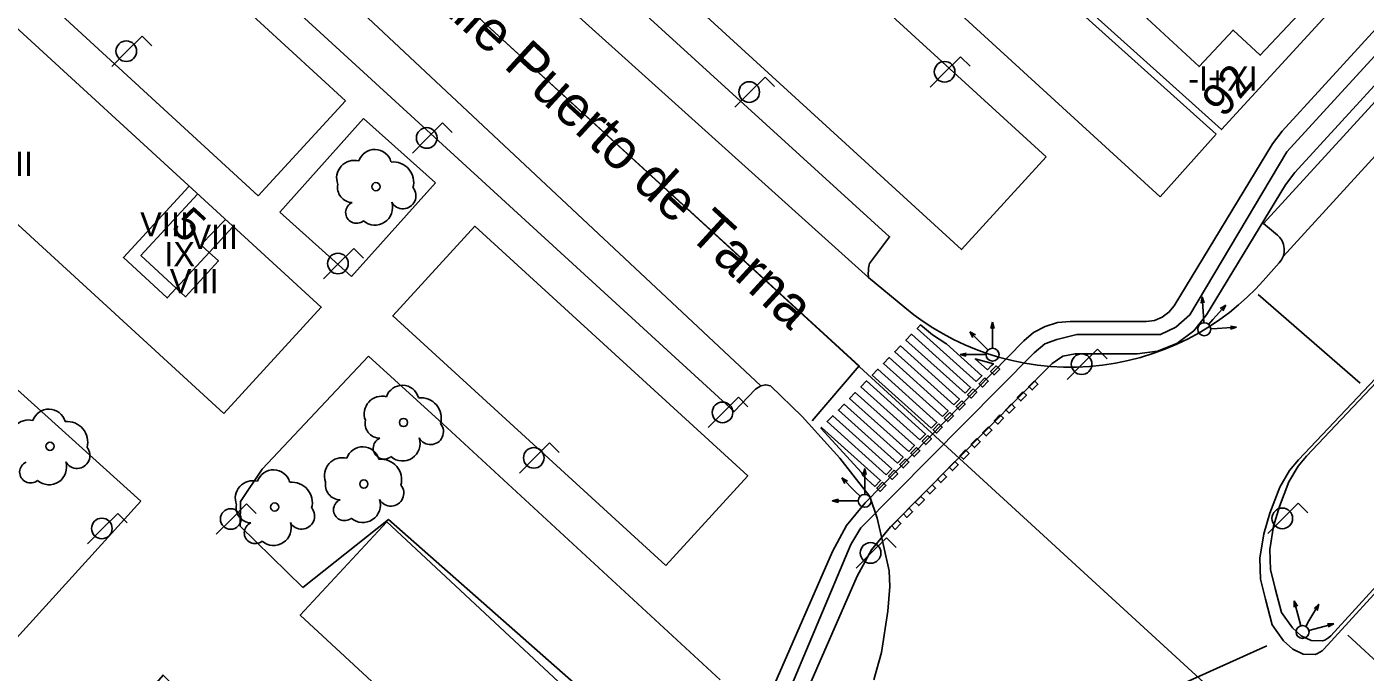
# Model space of a CAD drawing. Extents: x 282771 to 285132, y 4823109 to 4825496.
# Drawn here: x 283932.1 to 284014.7, y 4823247.6 to 4823287.5 of the extents above; entities that cross this region are included whole.
import ezdxf

# ---------------------------------------------------------------- set-up
doc = ezdxf.new("R2010")
doc.units = 0
for name, color, linetype in [('ACERA-BORDILLO', 7, 'Continuous'), ('ARBOL', 7, 'Continuous'), ('BORDILLO', 7, 'Continuous'), ('CALLE-EJE', 7, 'Continuous'), ('CALLE-TEXTO', 7, 'Continuous'), ('CARRIL-BICI-AREA', 7, 'Continuous'), ('CARRIL-BICI-EJE', 7, 'Continuous'), ('EDIFICIO', 7, 'Continuous'), ('FAROLA', 7, 'Continuous'), ('MEDIANERA', 7, 'Continuous'), ('NUM-PORTAL', 7, 'Continuous'), ('PASO-PEATONES', 7, 'Continuous'), ('SEMAFORO', 7, 'Continuous'), ('SENAL-VIARIA', 7, 'Continuous'), ('TXT-ALTURA-EDIFICIO', 7, 'Continuous'), ('ZONA-VERDE', 7, 'Continuous')]:
    doc.layers.add(name, color=color, linetype=linetype)

msp = doc.modelspace()

# ---------------------------------------------------------------- linework, layer by layer
at = {"layer": 'ACERA-BORDILLO'}
for points in [[(283929.465, 4823306.117), (283975.736, 4823263.734), (283977.052, 4823265.125), (283977.39, 4823265.33), (283977.683, 4823265.389), (283977.976, 4823265.33), (283979.942, 4823263.423), (283982.259, 4823260.87), (283983.066, 4823259.828), (283984.112, 4823258.501), (283984.558, 4823257.158), (283984.962, 4823255.466), (283985.31, 4823253.893), (283985.339, 4823252.924), (283985.226, 4823251.416), (283984.827, 4823248.855), (283984.358, 4823247.176)], [(283962.26, 4823295.562), (283985.33, 4823274.532), (283984.1, 4823272.892), (283984.08, 4823272.792), (283984.06, 4823272.692), (283984.04, 4823272.602), (283984.03, 4823272.502), (283984.02, 4823272.402), (283984.01, 4823272.302), (283984.01, 4823272.202), (283984.02, 4823272.102), (283984.03, 4823272.012), (283986.272, 4823270.156), (283986.82, 4823269.722), (283987.397, 4823269.305), (283988.001, 4823268.909), (283988.632, 4823268.535), (283989.288, 4823268.185), (283989.969, 4823267.863), (283990.673, 4823267.569), (283991.398, 4823267.307), (283992.142, 4823267.078), (283992.903, 4823266.884), (283993.678, 4823266.726), (283994.465, 4823266.607), (283995.261, 4823266.526), (283996.063, 4823266.485), (283996.868, 4823266.485), (283997.673, 4823266.525), (283998.475, 4823266.605), (283999.271, 4823266.726), (284000.058, 4823266.886), (284000.833, 4823267.084), (284001.593, 4823267.32), (284002.336, 4823267.592), (284003.059, 4823267.897), (284003.761, 4823268.234), (284004.438, 4823268.602), (284005.09, 4823268.997), (284005.716, 4823269.418), (284006.313, 4823269.861), (284006.881, 4823270.325), (284007.419, 4823270.807), (284007.927, 4823271.305), (284008.404, 4823271.817), (284009.395, 4823272.925), (284009.527, 4823273.103), (284009.629, 4823273.316), (284009.688, 4823273.555), (284009.697, 4823273.807), (284009.654, 4823274.055), (284009.562, 4823274.283), (284009.432, 4823274.48), (284009.277, 4823274.639), (284008.428, 4823275.359), (284036.509, 4823306.068)]]:
    msp.add_lwpolyline(points, dxfattribs=at)
at = {"layer": 'ARBOL'}
for centre in [(283953.617, 4823277.625), (283955.32, 4823263.062), (283933.492, 4823261.593), (283952.87, 4823259.262), (283947.36, 4823257.842)]:
    msp.add_circle(centre, 0.255, dxfattribs=at)
for centre, radius, start, end in [((283953.547, 4823278.885), 1.038, 15.64228, 161.38435), ((283952.287, 4823278.155), 1.097, 75.4318, 200.55608), ((283954.677, 4823277.885), 1.272, 345.03273, 95.79925), ((283952.177, 4823277.585), 0.935, 168.59898, 268.13236), ((283955.287, 4823277.055), 0.797, 208.96246, 38.99103), ((283952.417, 4823276.035), 0.672, 113.73672, 309.4725), ((283953.557, 4823276.335), 1.086, 228.95447, 17.92796), ((283955.25, 4823264.322), 1.038, 15.64228, 161.38435), ((283953.99, 4823263.592), 1.097, 75.4318, 200.55608), ((283956.38, 4823263.322), 1.272, 345.03273, 95.79925), ((283933.422, 4823262.853), 1.038, 15.64228, 161.38435), ((283932.162, 4823262.123), 1.097, 75.4318, 200.55608), ((283934.552, 4823261.853), 1.272, 345.03273, 95.79925), ((283953.88, 4823263.022), 0.935, 168.59898, 268.13236), ((283956.99, 4823262.492), 0.797, 208.96246, 38.99103), ((283954.12, 4823261.472), 0.672, 113.73672, 309.4725), ((283955.26, 4823261.772), 1.086, 228.95447, 17.92796), ((283935.162, 4823261.023), 0.797, 208.96246, 38.99103), ((283951.54, 4823259.792), 1.097, 75.4318, 200.55608), ((283952.8, 4823260.522), 1.038, 15.64228, 161.38435), ((283953.93, 4823259.522), 1.272, 345.03273, 95.79925), ((283932.292, 4823260.003), 0.672, 113.73672, 309.4725), ((283933.432, 4823260.303), 1.086, 228.95447, 17.92796), ((283947.29, 4823259.102), 1.038, 15.64228, 161.38435), ((283946.03, 4823258.372), 1.097, 75.4318, 200.55608), ((283948.42, 4823258.102), 1.272, 345.03273, 95.79925), ((283951.43, 4823259.222), 0.935, 168.59898, 268.13236), ((283954.54, 4823258.692), 0.797, 208.96246, 38.99103), ((283952.81, 4823257.972), 1.086, 228.95447, 17.92796), ((283945.92, 4823257.802), 0.935, 168.59898, 268.13236), ((283949.03, 4823257.272), 0.797, 208.96246, 38.99103), ((283951.67, 4823257.672), 0.672, 113.73672, 309.4725), ((283946.16, 4823256.252), 0.672, 113.73672, 309.4725), ((283947.3, 4823256.552), 1.086, 228.95447, 17.92796)]:
    msp.add_arc(centre, radius, start, end, dxfattribs=at)
at = {"layer": 'BORDILLO'}
for points in [[(284020.806, 4823271.563), (284010.577, 4823260.753), (284010.022, 4823260.089), (284009.431, 4823259.074), (284008.811, 4823257.471), (284008.434, 4823256.192), (284008.191, 4823254.683), (284008.231, 4823253.384), (284008.545, 4823252.147), (284008.951, 4823250.577), (284009.653, 4823249.579)], [(284009.653, 4823249.579), (284010.23, 4823249.061), (284010.874, 4823248.754), (284011.608, 4823248.732), (284011.762, 4823248.791), (284011.905, 4823248.869), (284012.034, 4823248.964), (284012.147, 4823249.072), (284026.028, 4823264.263)]]:
    msp.add_lwpolyline(points, dxfattribs=at)
at = {"layer": 'CALLE-EJE'}
msp.add_lwpolyline([(283918.081, 4823326.402), (283951.8, 4823295.562), (284014.388, 4823238.163)], dxfattribs=at)
at = {"layer": 'CARRIL-BICI-AREA'}
for points in [[(284182.835, 4823503.352), (284161.133, 4823464.766), (284149.183, 4823443.516), (284144.442, 4823435.056), (284128.198, 4823406.222), (284127.479, 4823405.393), (284126.61, 4823404.694), (284125.628, 4823404.163), (284124.585, 4823403.822), (284123.672, 4823403.686), (284122.748, 4823403.696), (284121.982, 4823403.625), (284121.256, 4823403.376), (284111.87, 4823393.16), (284109.741, 4823390.768), (284100.55, 4823380.684), (284091.381, 4823370.635), (284076.892, 4823354.751), (284044.221, 4823318.965), (284031.482, 4823305.016), (284014.463, 4823286.404), (284009.565, 4823281.048), (284008.984, 4823280.274)], [(283980.058, 4823246.08), (283983.321, 4823253.576), (283984.211, 4823255.192), (283985.382, 4823256.618), (283995.374, 4823266.715), (283996.025, 4823267.154), (283996.795, 4823267.308), (284000.622, 4823267.308), (284001.868, 4823267.466), (284003.072, 4823267.949), (284004.111, 4823268.726), (284004.893, 4823269.708), (284009.781, 4823277.737), (284010.362, 4823278.511), (284016.16, 4823284.852)], [(284008.984, 4823280.274), (284002.893, 4823270.268), (284002.58, 4823269.875), (284002.164, 4823269.565), (284001.682, 4823269.371), (284001.184, 4823269.308), (283996.483, 4823269.308), (283995.7, 4823269.231), (283994.933, 4823268.996), (283994.228, 4823268.612), (283993.625, 4823268.107), (283983.827, 4823258.104), (283982.678, 4823256.693), (283981.803, 4823255.098), (283978.254, 4823246.945)]]:
    msp.add_lwpolyline(points, dxfattribs=at)
at = {"layer": 'CARRIL-BICI-EJE'}
msp.add_lwpolyline([(284200.857, 4823533.004), (284129.24, 4823405.479), (284127.582, 4823403.82), (284125.509, 4823402.956), (284123.678, 4823402.576), (284122.02, 4823402.195), (284009.854, 4823279.779), (284003.872, 4823269.705), (284003.003, 4823268.955), (284002.056, 4823268.5), (284000.338, 4823268.5), (283996.903, 4823268.5), (283995.66, 4823268.184), (283994.909, 4823267.928), (283994.258, 4823267.355), (283983.558, 4823256.55), (283982.946, 4823255.523), (283978.781, 4823245.646), (283978.781, 4823244.224), (283979.195, 4823242.664), (283979.649, 4823241.636), (283980.36, 4823240.807), (283985.868, 4823235.592), (283870.226, 4823109)], dxfattribs=at)
at = {"layer": 'EDIFICIO'}
for points in [[(284026.119, 4823303.312), (284019.03, 4823295.562), (284005.83, 4823281.152), (283989.8, 4823295.562), (283989.41, 4823295.912), (283995.26, 4823302.392), (284000, 4823298.112), (284002.88, 4823301.302), (283998.14, 4823305.592), (284000.45, 4823308.152), (283998.08, 4823310.192), (284010.63, 4823323.912), (284014.47, 4823320.662), (284011.26, 4823316.952), (284026.119, 4823303.312)], [(283944.22, 4823263.622), (283917.581, 4823288.062), (283923.61, 4823294.622), (283950.24, 4823270.182), (283944.22, 4823263.622)], [(283970.34, 4823241.962), (283952.86, 4823223.003), (283934.215, 4823240.276), (283940.48, 4823247.462), (283943.09, 4823244.902), (283944.92, 4823246.872), (283949.71, 4823242.462), (283953.63, 4823246.812), (283948.94, 4823251.172), (283954.3, 4823256.922), (283970.34, 4823241.962)]]:
    msp.add_lwpolyline(points, dxfattribs=at)
at = {"layer": 'FAROLA'}
for p, q in [((283939.184, 4823286.923), (283938.244, 4823285.993)), ((283939.774, 4823286.333), (283939.184, 4823286.923)), ((283938.244, 4823285.993), (283937.314, 4823285.053)), ((283989.709, 4823285.651), (283988.769, 4823284.721)), ((283990.299, 4823285.061), (283989.709, 4823285.651)), ((283977.645, 4823284.399), (283976.705, 4823283.469)), ((283978.235, 4823283.809), (283977.645, 4823284.399)), ((283988.769, 4823284.721), (283987.839, 4823283.781)), ((283976.705, 4823283.469), (283975.775, 4823282.529)), ((283957.735, 4823281.564), (283956.795, 4823280.634)), ((283958.325, 4823280.974), (283957.735, 4823281.564)), ((283956.795, 4823280.634), (283955.865, 4823279.694)), ((283952.252, 4823273.81), (283951.312, 4823272.88)), ((283952.842, 4823273.22), (283952.252, 4823273.81)), ((283951.312, 4823272.88), (283950.382, 4823271.94)), ((283998.17, 4823267.592), (283997.23, 4823266.662)), ((283998.76, 4823267.002), (283998.17, 4823267.592)), ((283997.23, 4823266.662), (283996.3, 4823265.722)), ((283975.998, 4823264.618), (283975.058, 4823263.688)), ((283976.588, 4823264.028), (283975.998, 4823264.618)), ((283975.058, 4823263.688), (283974.128, 4823262.748)), ((283964.343, 4823261.808), (283963.403, 4823260.878)), ((283964.933, 4823261.218), (283964.343, 4823261.808)), ((283963.403, 4823260.878), (283962.473, 4823259.938)), ((283945.63, 4823258.032), (283944.69, 4823257.102)), ((283946.22, 4823257.442), (283945.63, 4823258.032)), ((284010.56, 4823258.071), (284009.62, 4823257.141)), ((284011.15, 4823257.481), (284010.56, 4823258.071)), ((283937.675, 4823257.448), (283936.735, 4823256.518)), ((283938.265, 4823256.858), (283937.675, 4823257.448)), ((283944.69, 4823257.102), (283943.76, 4823256.162)), ((284009.62, 4823257.141), (284008.69, 4823256.201)), ((283936.735, 4823256.518), (283935.805, 4823255.578)), ((283985.139, 4823255.937), (283984.199, 4823255.007)), ((283985.729, 4823255.347), (283985.139, 4823255.937)), ((283984.199, 4823255.007), (283983.269, 4823254.067))]:
    msp.add_line(p, q, dxfattribs=at)
for centre, radius in [((283938.204, 4823285.993), 0.637), ((283988.729, 4823284.721), 0.637), ((283976.665, 4823283.469), 0.637), ((283956.755, 4823280.634), 0.637), ((283951.272, 4823272.88), 0.637), ((283997.19, 4823266.662), 0.637), ((283975.018, 4823263.688), 0.637), ((283963.363, 4823260.878), 0.637), ((283944.65, 4823257.102), 0.637), ((284009.58, 4823257.141), 0.637), ((283936.695, 4823256.518), 0.638), ((283984.159, 4823255.007), 0.638)]:
    msp.add_circle(centre, radius, dxfattribs=at)
at = {"layer": 'MEDIANERA'}
for points in [[(284000.75, 4823290.972), (284002.49, 4823289.372), (284001.23, 4823288.012), (284004.44, 4823285.042), (284006.54, 4823287.302), (284008.22, 4823285.742), (284010.57, 4823288.252), (284008.44, 4823290.252), (284009.98, 4823291.902)], [(283942.07, 4823277.642), (283938.03, 4823273.252), (283940.73, 4823270.752), (283941.28, 4823271.352)], [(283941.28, 4823271.352), (283939.11, 4823273.372), (283942.6, 4823277.162)], [(283944.32, 4823275.602), (283942.81, 4823274.032), (283943.32, 4823273.552)], [(283943.32, 4823273.552), (283944.79, 4823275.142)], [(283943.32, 4823273.552), (283943.89, 4823273.042), (283941.85, 4823270.832), (283941.28, 4823271.352)], [(283941.28, 4823271.352), (283943.32, 4823273.552)]]:
    msp.add_lwpolyline(points, dxfattribs=at)
at = {"layer": 'PASO-PEATONES'}
for points in [[(283990.685, 4823265.589), (283987.039, 4823268.87), (283987.249, 4823269.087), (283987.981, 4823268.481), (283988.806, 4823267.941), (283988.844, 4823267.92), (283991.033, 4823265.949)], [(283989.99, 4823264.87), (283986.344, 4823268.151), (283986.691, 4823268.511), (283990.337, 4823265.229)], [(283989.294, 4823264.15), (283985.648, 4823267.432), (283985.996, 4823267.791), (283989.642, 4823264.51)], [(283988.599, 4823263.431), (283984.953, 4823266.712), (283985.3, 4823267.072), (283988.946, 4823263.791)], [(283991.38, 4823266.309), (283990.621, 4823266.994), (283991.738, 4823266.679), (283991.643, 4823266.604)], [(283991.913, 4823266.568), (283992.129, 4823266.359), (283991.78, 4823266.001), (283991.564, 4823266.21)], [(283987.903, 4823262.711), (283984.257, 4823265.993), (283984.605, 4823266.352), (283988.251, 4823263.071)], [(283991.204, 4823265.817), (283991.419, 4823265.608), (283991.07, 4823265.25), (283990.855, 4823265.459)], [(283987.208, 4823261.992), (283983.562, 4823265.273), (283983.909, 4823265.633), (283987.555, 4823262.352)], [(283990.494, 4823265.139), (283990.709, 4823264.93), (283990.36, 4823264.571), (283990.145, 4823264.781)], [(283993.564, 4823264.959), (283993.779, 4823264.75), (283993.43, 4823264.392), (283993.215, 4823264.601)], [(283994.274, 4823265.637), (283994.489, 4823265.428), (283994.14, 4823265.07), (283993.925, 4823265.279)], [(283985.817, 4823260.553), (283982.171, 4823263.834), (283982.519, 4823264.194), (283986.164, 4823260.913)], [(283986.512, 4823261.273), (283982.866, 4823264.554), (283983.214, 4823264.913), (283986.86, 4823261.632)], [(283989.786, 4823264.406), (283990.001, 4823264.196), (283989.652, 4823263.839), (283989.437, 4823264.048)], [(283992.855, 4823264.208), (283993.07, 4823263.999), (283992.72, 4823263.641), (283992.505, 4823263.85)], [(283985.121, 4823259.834), (283981.475, 4823263.115), (283981.823, 4823263.475), (283985.469, 4823260.193)], [(283989.06, 4823263.688), (283989.275, 4823263.478), (283988.926, 4823263.121), (283988.711, 4823263.33)], [(283992.145, 4823263.53), (283992.36, 4823263.32), (283992.011, 4823262.963), (283991.796, 4823263.172)], [(283983.598, 4823259.965), (283981.088, 4823262.715), (283981.128, 4823262.755), (283984.774, 4823259.474), (283984.426, 4823259.114), (283983.695, 4823259.774)], [(283988.371, 4823262.975), (283988.586, 4823262.765), (283988.237, 4823262.408), (283988.021, 4823262.617)], [(283991.436, 4823262.797), (283991.651, 4823262.588), (283991.302, 4823262.229), (283991.087, 4823262.439)], [(283987.702, 4823262.267), (283987.917, 4823262.058), (283987.568, 4823261.7), (283987.353, 4823261.909)], [(283990.71, 4823262.079), (283990.925, 4823261.87), (283990.576, 4823261.512), (283990.361, 4823261.721)], [(283986.308, 4823260.825), (283986.523, 4823260.616), (283986.174, 4823260.258), (283985.959, 4823260.467)], [(283986.985, 4823261.523), (283987.2, 4823261.314), (283986.85, 4823260.956), (283986.635, 4823261.165)], [(283990.021, 4823261.366), (283990.236, 4823261.157), (283989.887, 4823260.798), (283989.672, 4823261.008)], [(283985.617, 4823260.111), (283985.832, 4823259.902), (283985.483, 4823259.544), (283985.268, 4823259.753)], [(283989.352, 4823260.658), (283989.567, 4823260.449), (283989.218, 4823260.091), (283989.003, 4823260.3)], [(283984.892, 4823259.375), (283985.107, 4823259.166), (283984.758, 4823258.808), (283984.543, 4823259.017)], [(283987.958, 4823259.216), (283988.173, 4823259.007), (283987.824, 4823258.649), (283987.609, 4823258.858)], [(283988.635, 4823259.914), (283988.85, 4823259.705), (283988.501, 4823259.347), (283988.286, 4823259.556)], [(283987.267, 4823258.502), (283987.482, 4823258.293), (283987.133, 4823257.935), (283986.918, 4823258.145)], [(283986.542, 4823257.766), (283986.755, 4823257.555), (283986.403, 4823257.201), (283986.19, 4823257.412)], [(283985.815, 4823257.028), (283986.028, 4823256.817), (283985.676, 4823256.463), (283985.463, 4823256.674)]]:
    msp.add_lwpolyline(points, close=True, dxfattribs=at)
at = {"layer": 'SEMAFORO'}
for p, q in [((284004.563, 4823270.433), (284004.64, 4823270.819)), ((284004.64, 4823270.819), (284004.712, 4823269.621)), ((284004.64, 4823270.819), (284004.763, 4823270.445)), ((284005.285, 4823269.415), (284006.083, 4823270.314)), ((284005.745, 4823270.103), (284006.083, 4823270.314)), ((284005.914, 4823269.953), (284006.083, 4823270.314)), ((283991.59, 4823268.872), (283991.69, 4823269.252)), ((283991.69, 4823268.052), (283991.69, 4823269.252)), ((283991.79, 4823268.872), (283991.69, 4823269.252)), ((284004.712, 4823269.621), (284004.736, 4823269.221)), ((284005.022, 4823269.118), (284005.285, 4823269.415)), ((283991.13, 4823267.812), (283990.28, 4823268.662)), ((283990.47, 4823268.312), (283990.28, 4823268.662)), ((283990.63, 4823268.472), (283990.28, 4823268.662)), ((284005.159, 4823268.846), (284005.558, 4823268.87)), ((284005.558, 4823268.87), (284006.756, 4823268.942)), ((284006.371, 4823269.019), (284006.756, 4823268.942)), ((284006.383, 4823268.819), (284006.756, 4823268.942)), ((283991.41, 4823267.532), (283991.13, 4823267.812)), ((283991.69, 4823267.652), (283991.69, 4823268.052)), ((283989.69, 4823267.252), (283990.07, 4823267.352)), ((283989.69, 4823267.252), (283990.89, 4823267.252)), ((283990.07, 4823267.152), (283989.69, 4823267.252)), ((283990.89, 4823267.252), (283991.29, 4823267.252)), ((283983.694, 4823259.846), (283983.794, 4823260.226)), ((283983.794, 4823259.026), (283983.794, 4823260.226)), ((283983.894, 4823259.846), (283983.794, 4823260.226)), ((283983.234, 4823258.786), (283982.384, 4823259.636)), ((283982.574, 4823259.286), (283982.384, 4823259.636)), ((283982.734, 4823259.446), (283982.384, 4823259.636)), ((283981.794, 4823258.226), (283982.174, 4823258.326)), ((283983.514, 4823258.506), (283983.234, 4823258.786)), ((283983.794, 4823258.626), (283983.794, 4823259.026)), ((283981.794, 4823258.226), (283982.994, 4823258.226)), ((283982.174, 4823258.126), (283981.794, 4823258.226)), ((283982.994, 4823258.226), (283983.394, 4823258.226)), ((284010.32, 4823252.059), (284010.625, 4823250.899)), ((284010.32, 4823252.059), (284010.513, 4823251.717)), ((284010.32, 4823251.666), (284010.32, 4823252.059)), ((284011.228, 4823250.81), (284011.833, 4823251.848)), ((284011.543, 4823251.575), (284011.833, 4823251.848)), ((284011.739, 4823251.461), (284011.833, 4823251.848)), ((284010.625, 4823250.899), (284010.727, 4823250.512)), ((284011.029, 4823250.468), (284011.228, 4823250.81)), ((284011.216, 4823250.227), (284011.603, 4823250.329)), ((284011.603, 4823250.329), (284012.763, 4823250.635)), ((284012.37, 4823250.635), (284012.763, 4823250.635)), ((284012.421, 4823250.442), (284012.763, 4823250.635))]:
    msp.add_line(p, q, dxfattribs=at)
for centre in [(284004.76, 4823268.822), (283991.69, 4823267.252), (283983.794, 4823258.226), (284010.829, 4823250.125)]:
    msp.add_circle(centre, 0.4, dxfattribs=at)
at = {"layer": 'SENAL-VIARIA'}
for points in [[(283980.545, 4823263.175), (283983.454, 4823266.556), (283928.981, 4823316.412)], [(284038.387, 4823304.797), (284009.629, 4823273.316)], [(283951.934, 4823300.921), (283984.03, 4823272.012)], [(283977.39, 4823265.33), (283947.296, 4823293.529)], [(284008.096, 4823270.972), (284014.382, 4823265.487)], [(284008.628, 4823249.268), (283998.67, 4823244.782)], [(284013.63, 4823249.936), (284018.367, 4823245.555)]]:
    msp.add_lwpolyline(points, dxfattribs=at)
at = {"layer": 'ZONA-VERDE'}
for p, q in [((284002.03, 4823276.992), (283981.76, 4823295.562)), ((283989.094, 4823295.617), (284005.504, 4823280.872)), ((283939.608, 4823294.08), (283951.738, 4823282.92)), ((283946.348, 4823277.06), (283934.208, 4823288.22)), ((283951.738, 4823282.92), (283946.348, 4823277.06)), ((283947.678, 4823276.05), (283952.858, 4823281.84)), ((283952.858, 4823281.84), (283957.288, 4823277.87)), ((284005.504, 4823280.872), (284002.03, 4823276.992)), ((283957.288, 4823277.87), (283952.108, 4823272.08)), ((283952.108, 4823272.08), (283947.678, 4823276.05)), ((283939.092, 4823258.202), (283924.159, 4823271.684)), ((283946.6, 4823260.182), (283953.16, 4823267.162)), ((283953.16, 4823267.162), (283957.75, 4823262.972)), ((283957.75, 4823262.972), (283974.862, 4823247.171)), ((283945.25, 4823258.182), (283946.6, 4823260.182)), ((283945.23, 4823256.662), (283945.25, 4823258.182)), ((283949.1, 4823252.872), (283945.23, 4823256.662)), ((283954.383, 4823257.076), (283949.1, 4823252.872)), ((283970.83, 4823242.592), (283954.383, 4823257.076))]:
    msp.add_line(p, q, dxfattribs=at)
for points in [[(283995, 4823279.462), (283978.566, 4823294.495), (283973.311, 4823288.787), (283989.77, 4823273.742), (283995, 4823279.462)], [(283971.519, 4823254.237), (283976.579, 4823259.765), (283959.718, 4823275.182), (283954.658, 4823269.643), (283971.519, 4823254.237)], [(284020.794, 4823271.259), (284011.077, 4823260.989), (284010.549, 4823260.359), (284009.988, 4823259.394), (284009.399, 4823257.872), (284009.041, 4823256.656), (284008.81, 4823255.222), (284008.848, 4823253.989), (284009.146, 4823252.813), (284009.532, 4823251.321), (284010.199, 4823250.374)], [(284010.199, 4823250.374), (284010.747, 4823249.881), (284011.359, 4823249.59), (284012.056, 4823249.57), (284012.203, 4823249.625), (284012.339, 4823249.699), (284012.461, 4823249.789), (284012.568, 4823249.892), (284025.755, 4823264.323)], [(283917.824, 4823234.805), (283920.88, 4823238.162), (283939.092, 4823258.202)]]:
    msp.add_lwpolyline(points, dxfattribs=at)

# ---------------------------------------------------------------- texts
at = {"layer": 'CALLE-TEXTO'}
msp.add_text('Calle Puerto de Tarna', height=2.5, rotation=317.47663, dxfattribs=at).set_placement((283955.132, 4823290.811))
at = {"layer": 'NUM-PORTAL'}
for s, rotation, p in [('92', 49.30004, (284005.96, 4823281.825)), ('5', 317.66004, (283940.85, 4823275.058))]:
    msp.add_text(s, height=2, rotation=rotation, dxfattribs=at).set_placement(p)
at = {"layer": 'TXT-ALTURA-EDIFICIO'}
for s, p in [('-I+XI', (284003.772, 4823283.552)), ('VII', (283929.99, 4823278.292)), ('VIII', (283939.06, 4823274.552)), ('VIII', (283942.1, 4823273.772)), ('IX', (283940.553, 4823272.712)), ('VIII', (283940.89, 4823271.042))]:
    msp.add_text(s, height=1.5, rotation=0.00004, dxfattribs=at).set_placement(p)

doc.saveas('drawing.dxf')
